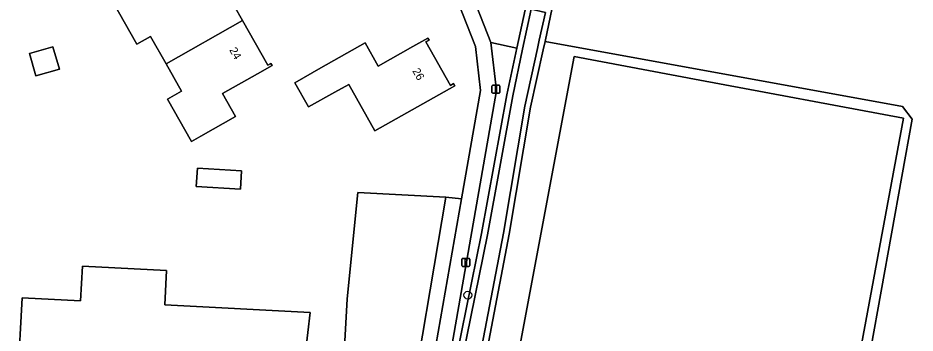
# Model space of a CAD drawing. Extents: x 162879 to 165540, y 384011 to 385181.
# Drawn here: x 164545.3 to 164657.4, y 384658 to 384697.4 of the extents above; entities that cross this region are included whole.
import ezdxf

# ---------------------------------------------------------------- set-up
doc = ezdxf.new("R2010")
doc.units = 0
for name, color, linetype in [('IMGEO_Boom', 7, 'Continuous'), ('IMGEO_Erf', 7, 'Continuous'), ('IMGEO_Fietspad_open', 7, 'Continuous'), ('IMGEO_Grasland_agrarisch', 7, 'Continuous'), ('IMGEO_Groenvoorziening', 7, 'Continuous'), ('IMGEO_Hek', 7, 'Continuous'), ('IMGEO_Lichtmast', 7, 'Continuous'), ('IMGEO_Muur', 7, 'Continuous'), ('IMGEO_Oever', 7, 'Continuous'), ('IMGEO_Pand', 7, 'Continuous'), ('IMGEO_Pand_nummerreeks', 7, 'Continuous'), ('IMGEO_Waterloop', 7, 'Continuous')]:
    doc.layers.add(name, color=color, linetype=linetype)

msp = doc.modelspace()

# ---------------------------------------------------------------- linework, layer by layer
at = {"layer": 'IMGEO_Boom'}
msp.add_circle((164601.51, 384662.79), 0.489, dxfattribs=at)
at = {"layer": 'IMGEO_Erf'}
for points in [[(164559.45, 384618.53), (164559.7, 384618.61), (164562.5, 384619.48), (164561.54, 384623.72), (164583.11, 384628.82), (164583.86, 384634.35), (164585.58, 384647.18), (164586.43, 384662.32), (164587.77, 384675.62), (164598.77, 384675.03), (164600.73, 384674.82), (164603.11, 384688.39), (164602.45, 384693.88), (164598.61, 384703.74), (164597.21, 384704), (164597.18, 384703.75)], [(164570.23, 384702.68), (164573.36, 384697.12), (164576.51, 384691.54), (164576.9, 384691.76), (164577.06, 384691.48), (164575.23, 384690.45), (164570.87, 384687.99), (164572.49, 384685.12), (164568.14, 384682.66), (164566.97, 384682.01), (164563.99, 384687.3), (164565.73, 384688.28), (164563.81, 384691.7), (164561.87, 384695.14), (164560.13, 384694.15), (164557.15, 384699.44)]]:
    msp.add_lwpolyline(points, dxfattribs=at)
for points in [[(164579.88, 384689.35), (164583.16, 384691.2), (164588.68, 384694.31), (164590.31, 384691.41), (164594.65, 384693.88), (164596.51, 384694.93), (164596.67, 384694.66), (164596.27, 384694.44), (164599.33, 384689.01), (164599.72, 384689.23), (164599.88, 384688.96), (164589.89, 384683.33), (164586.62, 384689.14), (164584.87, 384688.16), (164581.59, 384686.31)], [(164549.66, 384693.85), (164550.46, 384691.03), (164547.51, 384690.19), (164546.71, 384693.01)], [(164573.24, 384678.34), (164573.1, 384676.03), (164567.57, 384676.36), (164567.71, 384678.68)], [(164553.12, 384662.07), (164553.36, 384666.41), (164563.87, 384665.85), (164563.64, 384661.58), (164581.8, 384660.63), (164580.64, 384650.62), (164545.28, 384652.52), (164545.82, 384662.47)]]:
    msp.add_lwpolyline(points, close=True, dxfattribs=at)
at = {"layer": 'IMGEO_Fietspad_open'}
msp.add_lwpolyline([(164598.6, 384709.18), (164598.37, 384709.2), (164597.59, 384709.25), (164597.21, 384704), (164598.61, 384703.74), (164602.45, 384693.88), (164603.11, 384688.39), (164600.73, 384674.82), (164593.44, 384633.17), (164595.25, 384632.14), (164605.1, 384688.36), (164604.38, 384694.37)], close=True, dxfattribs=at)
at = {"layer": 'IMGEO_Grasland_agrarisch'}
msp.add_lwpolyline([(164683.12, 384737.94), (164638.66, 384720.13), (164638.27, 384720.75), (164635.1, 384720.04), (164634.82, 384719.22), (164634.6, 384718.55), (164628.36, 384715.81), (164622.75, 384713.93), (164621.15, 384713.19), (164614.05, 384709.89), (164612.52, 384703.01), (164612.07, 384698.7), (164611.16, 384694.5), (164655.82, 384686.39), (164657.06, 384684.79), (164646.71, 384627.44), (164646.34, 384625.39), (164656.8, 384623.49), (164674, 384668.59)], dxfattribs=at)
msp.add_lwpolyline([(164655.96, 384684.9), (164630.49, 384689.68), (164614.8, 384692.63), (164604.12, 384635.73), (164624.39, 384631.85), (164624.58, 384632.81), (164618.53, 384633.91), (164619.43, 384638.78), (164619.9, 384641.36), (164623.22, 384640.7), (164625.66, 384652.88), (164634.65, 384651.08), (164634.26, 384649.17), (164635.6, 384648.9), (164634.29, 384642.35), (164647.52, 384639.69), (164648.45, 384644.51)], close=True, dxfattribs=at)
at = {"layer": 'IMGEO_Groenvoorziening'}
for points in [[(164609.54, 384703.71), (164610.4, 384708.77), (164607.27, 384712.88), (164603.99, 384711.62), (164600.38, 384711.81), (164598.37, 384709.2), (164598.6, 384709.18), (164604.38, 384694.37), (164607.64, 384693.67), (164608.87, 384699.43)], [(164598.77, 384675.03), (164587.77, 384675.62), (164586.43, 384662.32), (164585.58, 384647.18), (164583.86, 384634.35), (164592.35, 384637.92), (164593.59, 384644.61), (164593.88, 384646.18)]]:
    msp.add_lwpolyline(points, close=True, dxfattribs=at)
for points in [[(164595.24, 384626.22), (164598.51, 384644.94), (164600.11, 384655.09), (164603.23, 384670.48), (164606.39, 384687.85), (164607.64, 384693.67), (164604.38, 384694.37), (164605.1, 384688.36), (164595.25, 384632.14)], [(164646.71, 384627.44), (164657.06, 384684.79), (164655.82, 384686.39), (164611.16, 384694.5), (164610.93, 384693.45), (164609.36, 384686.27), (164606.68, 384670.41), (164599.54, 384633.01)], [(164604.12, 384635.73), (164614.8, 384692.63), (164630.49, 384689.68), (164655.96, 384684.9), (164648.45, 384644.51)], [(164593.44, 384633.17), (164600.73, 384674.82), (164598.77, 384675.03), (164593.88, 384646.18), (164593.59, 384644.61), (164592.35, 384637.92), (164583.86, 384634.35), (164583.11, 384628.82), (164561.54, 384623.72), (164562.5, 384619.48), (164589.3, 384627.88)]]:
    msp.add_lwpolyline(points, dxfattribs=at)
at = {"layer": 'IMGEO_Hek'}
for points in [[(164614.8, 384692.63), (164630.49, 384689.68)], [(164630.49, 384689.68), (164655.96, 384684.9), (164648.45, 384644.51)]]:
    msp.add_lwpolyline(points, dxfattribs=at)
at = {"layer": 'IMGEO_Lichtmast'}
for p, q in [((164604.53, 384688.13), (164604.53, 384688.93)), ((164604.53, 384688.93), (164604.53, 384688.13)), ((164604.63, 384689.03), (164605.42, 384689.03)), ((164605.42, 384689.03), (164604.63, 384689.03)), ((164605.42, 384688.03), (164604.63, 384688.03)), ((164604.63, 384688.03), (164605.42, 384688.03)), ((164605.52, 384688.93), (164605.52, 384688.13)), ((164605.52, 384688.13), (164605.52, 384688.93)), ((164600.76, 384666.48), (164600.76, 384667.28)), ((164600.76, 384667.28), (164600.76, 384666.48)), ((164600.86, 384667.38), (164601.65, 384667.38)), ((164601.65, 384667.38), (164600.86, 384667.38)), ((164601.75, 384667.28), (164601.75, 384666.48)), ((164601.75, 384666.48), (164601.75, 384667.28)), ((164601.65, 384666.38), (164600.86, 384666.38)), ((164600.86, 384666.38), (164601.65, 384666.38))]:
    msp.add_line(p, q, dxfattribs=at)
for points in [[(164604.95, 384688.9), (164605.1, 384688.9), (164605.1, 384688.15), (164604.95, 384688.15), (164604.95, 384688.9)], [(164601.18, 384667.25), (164601.33, 384667.25), (164601.33, 384666.5), (164601.18, 384666.5), (164601.18, 384667.25)]]:
    msp.add_lwpolyline(points, dxfattribs=at)
for centre, start, end in [((164604.63, 384688.93), 90, 180), ((164604.63, 384688.93), 90, 180), ((164604.63, 384688.13), 180, 270), ((164604.63, 384688.13), 180, 270), ((164605.42, 384688.93), 0, 90), ((164605.42, 384688.93), 360, 90), ((164605.42, 384688.13), 270, 0), ((164605.42, 384688.13), 270, 0), ((164600.86, 384667.28), 90, 180), ((164600.86, 384667.28), 90, 180), ((164601.65, 384667.28), 0, 90), ((164601.65, 384667.28), 360, 90), ((164600.86, 384666.48), 180, 270), ((164600.86, 384666.48), 180, 270), ((164601.65, 384666.48), 270, 0), ((164601.65, 384666.48), 270, 0)]:
    msp.add_arc(centre, 0.1, start, end, dxfattribs=at)
at = {"layer": 'IMGEO_Muur'}
msp.add_lwpolyline([(164600.73, 384674.82), (164603.11, 384688.39), (164602.45, 384693.88), (164598.61, 384703.74), (164597.21, 384704)], dxfattribs=at)
at = {"layer": 'IMGEO_Oever'}
for points in [[(164609.36, 384686.27), (164610.93, 384693.45), (164611.16, 384694.5), (164612.07, 384698.7), (164610.41, 384699.08), (164608.87, 384699.43), (164607.64, 384693.67), (164606.39, 384687.85), (164603.23, 384670.48), (164600.11, 384655.09), (164598.51, 384644.94), (164595.24, 384626.22), (164569.38, 384617.65), (164561.8, 384615.42), (164561.86, 384614.57), (164562.08, 384613.72), (164579.89, 384618.89), (164596.95, 384624.63), (164597.5, 384624.82), (164597.88, 384626.34), (164597.93, 384626.56), (164599.54, 384633.01), (164606.68, 384670.41)], [(164598.82, 384633.17), (164596.88, 384625.39), (164579.67, 384619.59), (164563.14, 384614.51), (164562.71, 384614.45), (164562.29, 384614.78), (164562.4, 384615.2), (164562.85, 384615.41), (164569.6, 384617.3), (164595.89, 384625.66), (164599.24, 384644.82), (164600.83, 384654.95), (164603.95, 384670.34), (164607.12, 384687.71), (164608.36, 384693.52), (164609.43, 384698.54), (164611.2, 384698.14), (164610.44, 384694.66), (164610.21, 384693.61), (164608.64, 384686.41), (164605.95, 384670.54)]]:
    msp.add_lwpolyline(points, close=True, dxfattribs=at)
at = {"layer": 'IMGEO_Pand'}
for points in [[(164573.36, 384697.12), (164570.23, 384702.68), (164570.62, 384702.9), (164570.47, 384703.17), (164568.65, 384702.16), (164564.27, 384699.69), (164562.72, 384702.45), (164562.01, 384702.18), (164557.15, 384699.44), (164560.13, 384694.15), (164561.87, 384695.14), (164563.81, 384691.7)], [(164573.36, 384697.12), (164563.81, 384691.7), (164565.73, 384688.28), (164563.99, 384687.3), (164566.97, 384682.01), (164568.14, 384682.66), (164572.49, 384685.12), (164570.87, 384687.99), (164575.23, 384690.45), (164577.06, 384691.48), (164576.9, 384691.76), (164576.51, 384691.54)], [(164579.88, 384689.35), (164581.59, 384686.31), (164584.87, 384688.16), (164586.62, 384689.14), (164589.89, 384683.33), (164599.88, 384688.96), (164599.72, 384689.23), (164599.33, 384689.01), (164596.27, 384694.44), (164596.67, 384694.66), (164596.51, 384694.93), (164594.65, 384693.88), (164590.31, 384691.41), (164588.68, 384694.31), (164583.16, 384691.2)], [(164550.46, 384691.03), (164549.66, 384693.85), (164546.71, 384693.01), (164547.51, 384690.19)], [(164573.1, 384676.03), (164573.24, 384678.34), (164567.71, 384678.68), (164567.57, 384676.36)], [(164580.64, 384650.62), (164581.8, 384660.63), (164563.64, 384661.58), (164563.87, 384665.85), (164553.36, 384666.41), (164553.12, 384662.07), (164545.82, 384662.47), (164545.28, 384652.52)]]:
    msp.add_lwpolyline(points, close=True, dxfattribs=at)
at = {"layer": 'IMGEO_Waterloop'}
msp.add_lwpolyline([(164610.21, 384693.61), (164610.44, 384694.66), (164611.2, 384698.14), (164609.43, 384698.54), (164608.36, 384693.52), (164607.12, 384687.71), (164603.95, 384670.34), (164600.83, 384654.95), (164599.24, 384644.82), (164595.89, 384625.66), (164569.6, 384617.3), (164562.85, 384615.41), (164562.4, 384615.2), (164562.29, 384614.78), (164562.71, 384614.45), (164563.14, 384614.51), (164579.67, 384619.59), (164596.88, 384625.39), (164598.82, 384633.17), (164605.95, 384670.54), (164608.64, 384686.41)], close=True, dxfattribs=at)

# ---------------------------------------------------------------- texts
at = {"layer": 'IMGEO_Pand_nummerreeks'}
for s, rotation, p in [('24', 299.3897, (164571.67, 384693.43)), ('26', 299.3878, (164594.54, 384690.83))]:
    msp.add_text(s, height=1, rotation=rotation, dxfattribs=at).set_placement(p)

doc.saveas('drawing.dxf')
